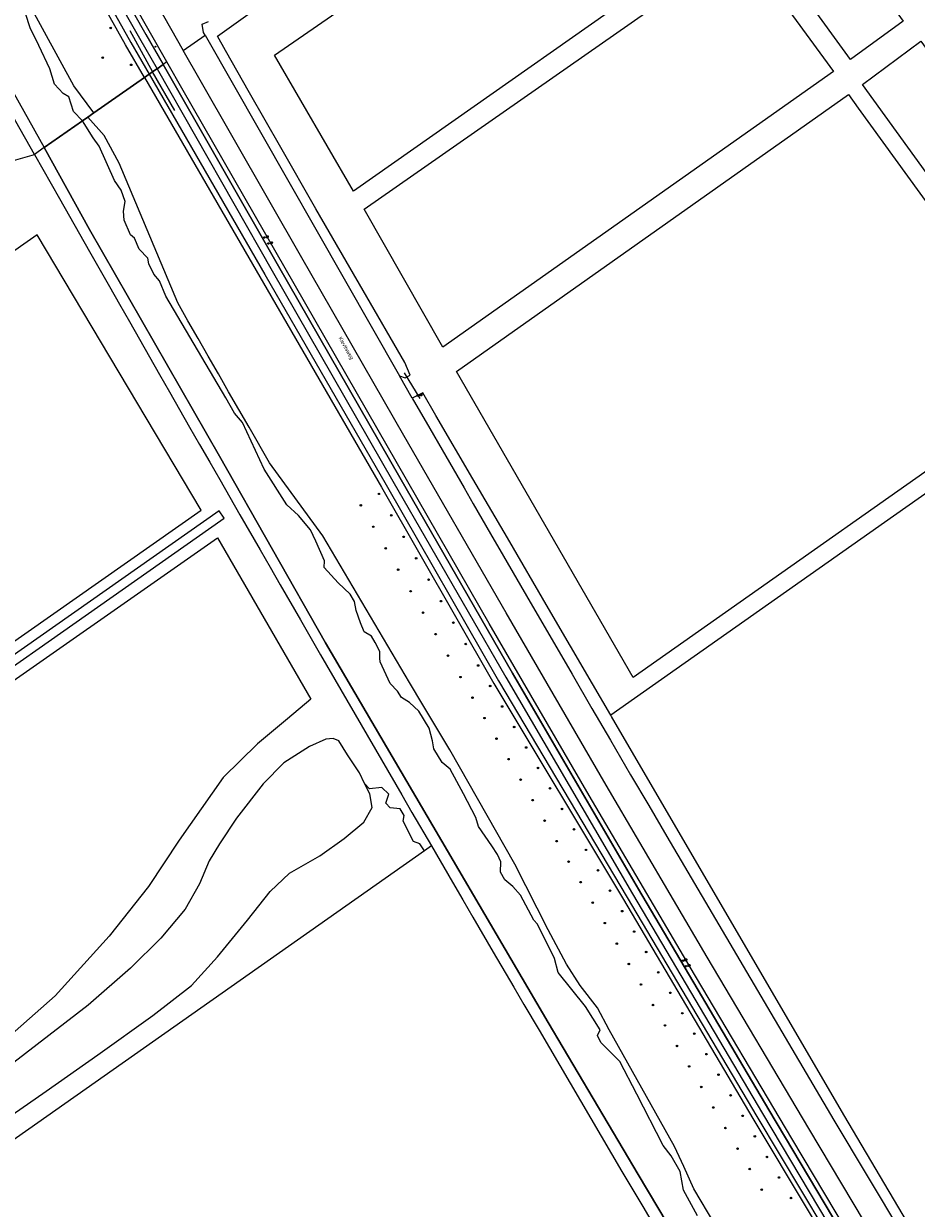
# Model space of a CAD drawing. Header units: metres. Extents: x 138165 to 154469, y 480134 to 494189.
# Tile 447 of 656: x 148727 to 149019, y 485436 to 485824. Entities that reach past the tile are written whole.
import ezdxf

# ---------------------------------------------------------------- set-up
doc = ezdxf.new("R2010")
doc.units = ezdxf.units.M
doc.header["$LTSCALE"] = 0.001
doc.header["$MEASUREMENT"] = 0
for name, color, linetype, lineweight in [('TOP-L-duiker', 7, 'Continuous', 0), ('TOP-L-topo objecten punt', 7, 'Continuous', 0), ('TOP-L-topo objecten vlak', 7, 'Continuous', 0), ('TOP-L-water beschoeiing', 7, 'Continuous', 0), ('TOP-T-topo huisnummering naamgeving', 7, 'Continuous', 0)]:
    doc.layers.add(name, color=color, linetype=linetype, lineweight=lineweight)
doc.styles.add('Style-INTL_ISO', font='INTL_ISO.shx')
doc.styles.add('Style-STANDARD', font='STANDARD.shx')

# ---------------------------------------------------------------- blocks, each defined once
blk = doc.blocks.new('24')
at = {"layer": 'TOP-L-topo objecten punt', "color": 7, "linetype": 'Continuous', "lineweight": 0}
for radius in [0.025, 0.0182, 0.0115, 0.005]:
    blk.add_circle((0, 0), radius, dxfattribs=at)
blk = doc.blocks.new('121')
at = {"layer": 'TOP-L-topo objecten punt', "color": 7, "linetype": 'Continuous', "lineweight": 0}
blk.add_circle((0, 0), 0.025, dxfattribs=at)
at = {"layer": 'TOP-L-topo objecten punt', "color": 7, "linetype": 'Continuous', "lineweight": 0, "style": 'Style-STANDARD'}
blk.add_text('LD', height=0.06, dxfattribs=at).set_placement((0.0483, 0))
blk = doc.blocks.new('10')
at = {"layer": 'TOP-L-topo objecten punt', "linetype": 'Continuous', "lineweight": 0}
blk.add_circle((0, 0), 0.0125, dxfattribs=at)
blk = doc.blocks.new('11')
at = {"layer": 'TOP-L-topo objecten punt', "color": 7, "linetype": 'Continuous', "lineweight": 0}
blk.add_circle((0, 0), 0.025, dxfattribs=at)
at = {"layer": 'TOP-L-topo objecten punt', "color": 7, "linetype": 'Continuous', "lineweight": 0, "style": 'Style-STANDARD'}
blk.add_text('AB', height=0.06, dxfattribs=at).set_placement((0.0483, 0))

msp = doc.modelspace()

# ---------------------------------------------------------------- linework, layer by layer
at = {"layer": 'TOP-L-duiker', "flags": 128}
for points in [[(148761.73, 485821.3), (148769.22, 485807.8)], [(148776.5, 485795.13), (148769.22, 485807.8)], [(148856.77, 485700.93), (148851.64, 485709.38)]]:
    msp.add_lwpolyline(points, dxfattribs=at)
at = {"layer": 'TOP-L-topo objecten vlak', "flags": 128}
for points in [[(148850.01, 485708.32), (148851.83, 485707.65), (148853.49, 485708.52), (148851.72, 485712.74), (148838.12, 485736.24), (148822.61, 485763), (148811.14, 485783.03), (148800.9, 485800.97), (148793.08, 485814.82), (148790.47, 485819.47), (148821.31, 485841.64), (149045.95, 486000), (149466.97, 486296.53), (149474.81, 486302.25)], [(148593.71, 486124.78), (148595.12, 486123.26), (148595.44, 486122.98), (148595.98, 486122.48), (148596.51, 486121.98), (148597.02, 486121.47), (148597.53, 486120.94), (148598.02, 486120.4), (148598.5, 486119.85), (148598.97, 486119.29), (148599.43, 486118.72), (148599.87, 486118.15), (148600.3, 486117.56), (148600.72, 486116.96), (148601.12, 486116.35), (148601.52, 486115.74), (148601.89, 486115.11), (148602.26, 486114.48), (148602.61, 486113.84), (148650.39, 486027.66), (148690.69, 485955.44), (148732.14, 485881.47), (148767.02, 485820.05), (148772.65, 485810.2)], [(148773.92, 485811.09), (148745.89, 485860.39), (148712.74, 485919.17), (148679.8, 485978.07), (148602.47, 486117.83)], [(148608.22, 486120.86), (148685.85, 485980.63), (148718.61, 485922), (148751.58, 485863.5), (148779.26, 485814.82)], [(148583.57, 486108.64), (148599.89, 486104.6), (148605.46, 486099.33), (148645.85, 486025.16), (148686.01, 485952.71), (148727.41, 485879.3), (148762.14, 485817.36), (148768.11, 485807.02)], [(148766.53, 485805.92), (148760.31, 485816.66), (148725.84, 485878.37), (148684.4, 485952.04), (148644.52, 486024.62), (148604.07, 486098.66), (148599.92, 486102.73), (148585.33, 486106.16), (148583.57, 486108.64)], [(148749.96, 485794.35), (148743.45, 485803.21), (148728.76, 485830.13), (148721.86, 485842.17), (148712.3, 485864.31), (148699.91, 485882.37), (148692.65, 485899.55), (148685.93, 485910.53), (148678.85, 485919.56), (148669.47, 485939.75), (148654.6, 485967.38), (148647.17, 485976.23), (148642.74, 485984.38), (148638.85, 485994.83), (148617.61, 486032.43), (148577.64, 486103.96), (148575.31, 486102.91)], [(148604.77, 486104.85), (148648.2, 486026.23), (148688.54, 485953.98), (148729.8, 485880.38), (148764.98, 485818.78), (148770.67, 485808.81)], [(149603.2, 486080.89), (149556.57, 486047.16), (149431.29, 485959.08), (149376.1, 485919.98), (149316.07, 485877.46), (149234.38, 485819.78), (149178.63, 485780.08), (149096.95, 485722.38), (149011.51, 485662.48), (148919.06, 485597.36)], [(148578.9, 486059.68), (148733.77, 485783.06)], [(148834.97, 485768.75), (148809.13, 485813.32), (148927.9, 485895.41), (148957.33, 485854.79), (148834.97, 485768.75)], [(148997.51, 485811.84), (148969.39, 485850.67), (148986.67, 485863.21), (149014.75, 485824.43), (148997.51, 485811.84)], [(148864.18, 485717.74), (148838.37, 485762.88), (148961.86, 485849.11), (148991.92, 485807.89), (148864.18, 485717.74)], [(148730.56, 485780.82), (148724.51, 485791.52), (148718.54, 485802.08), (148713.95, 485810.21), (148709.48, 485818.14), (148705.33, 485825.49)], [(148746.31, 485791.8), (148743.33, 485794.82), (148741.78, 485799.58), (148739.98, 485800.74), (148737.15, 485803.82), (148735.61, 485808.84), (148732.01, 485816.43), (148729.18, 485822.22), (148727.64, 485826.85)], [(148786.4, 485819.79), (148785.87, 485820.67), (148785.38, 485823.38), (148787.55, 485824.27)], [(148779.26, 485814.82), (148786.4, 485819.79)], [(148786.4, 485819.79), (148850.01, 485708.32)], [(149069.05, 485710.16), (149001.42, 485803.63), (149020.51, 485817.86), (149088.65, 485723.68), (149069.05, 485710.16)], [(149092.68, 485280.82), (149090.62, 485284.22), (149056.23, 485341.16), (149019.94, 485401.6), (148983.82, 485462.15), (148950.56, 485518.2), (148917.57, 485574.41), (148884.83, 485630.78), (148851.4, 485688.85), (148818.05, 485746.97), (148784.77, 485805.12), (148779.26, 485814.82)], [(148768.11, 485807.02), (148770.63, 485808.78), (148770.67, 485808.81)], [(148770.67, 485808.81), (148770.63, 485808.78), (148768.11, 485807.02)], [(148770.67, 485808.81), (148772.65, 485810.2)], [(149049.57, 485336.41), (149007.34, 485406.85), (148970.76, 485468.24), (148928.17, 485540.38), (148886.88, 485611.06), (148850.08, 485675.04), (148810.39, 485744.24), (148772.65, 485810.2), (148770.67, 485808.81)], [(148770.67, 485808.81), (148808.36, 485742.66), (148847.82, 485673.92), (148884.77, 485609.76), (148926.2, 485538.91), (148968.65, 485467.01), (149005.3, 485405.5), (149047.71, 485334.81), (149080.67, 485280.14), (149086.57, 485269.22), (149089.98, 485263.52), (149098.28, 485251.19), (149150.72, 485165.39), (149191.04, 485099.96), (149198.83, 485086.34), (149201.57, 485081.99), (149207.53, 485073.12), (149228, 485040.15)], [(148773.92, 485811.09), (148772.65, 485810.2)], [(148772.65, 485810.2), (148810.39, 485744.24), (148850.08, 485675.04), (148886.88, 485611.06), (148928.17, 485540.38), (148970.76, 485468.24), (149007.34, 485406.85), (149049.57, 485336.41)], [(149087.07, 485277.48), (149050.62, 485337.84), (149014.35, 485398.3), (148978.26, 485458.87), (148945, 485514.86), (148912.01, 485571.02), (148879.3, 485627.34), (148845.89, 485685.43), (148812.54, 485743.56), (148779.25, 485801.73), (148773.92, 485811.09)], [(148766.53, 485805.92), (148749.96, 485794.35), (148748, 485792.98)], [(148749.96, 485794.35), (148766.53, 485805.92)], [(148766.53, 485805.92), (148768.11, 485807.02)], [(148768.11, 485807.02), (148766.53, 485805.92)], [(148766.53, 485805.92), (148804.28, 485740.7), (148844.03, 485671.91), (148880.84, 485607.74), (148923.27, 485537.01), (148965.57, 485465.41), (149002.11, 485404.38), (149044.63, 485333.07), (149077.63, 485278.41), (149081.92, 485268.84), (149088.9, 485257.53), (149099.88, 485241.61), (149147.95, 485163.64), (149191.46, 485091.86), (149193.54, 485085.9), (149198.18, 485077.39), (149204.4, 485069.58), (149221.06, 485043.69)], [(148768.11, 485807.02), (148805.88, 485741.5), (148845.57, 485672.67), (148882.4, 485608.62), (148924.41, 485537.66), (148966.87, 485466.03), (149003.38, 485404.93), (149045.76, 485333.72), (149079.05, 485279.02), (149083, 485269.26), (149089.98, 485258.21), (149100.75, 485242.86), (149149.16, 485164.33), (149192.72, 485092.62), (149195.32, 485086.83), (149199.48, 485078.5), (149206.02, 485070.56), (149222.76, 485044.51)], [(149000, 485795.97), (149064.5, 485706.96), (148926.38, 485609.68), (148868.61, 485709.73), (148996.81, 485800.37), (149000, 485795.97)], [(148746.31, 485791.8), (148748, 485792.98), (148749.96, 485794.35)], [(148748, 485792.98), (148746.31, 485791.8)], [(148953.06, 485430.84), (148946.23, 485442.35), (148942.95, 485449.63), (148939.94, 485456.22), (148918.5, 485494.41), (148914.74, 485501.56), (148909.1, 485508.9), (148904.59, 485515.86), (148898.57, 485527.15), (148887.66, 485548.6), (148866.42, 485586.04), (148857.58, 485600.72), (148853.26, 485608.06), (148824.86, 485656.04), (148807.44, 485679.93), (148800.76, 485691.54), (148794.08, 485703.16), (148790.75, 485708.96), (148787.42, 485714.77), (148784.08, 485720.58), (148780.75, 485726.39), (148777.43, 485732.2), (148758.3, 485777.96), (148753.41, 485786.99), (148748, 485792.98)], [(148733.77, 485783.06), (148746.31, 485791.8)], [(148746.31, 485791.8), (148733.77, 485783.06), (148748.58, 485756.24), (148791.15, 485682.11), (148825.75, 485620.99), (148857.22, 485567.45), (148898.6, 485496.77), (148928.01, 485447.05), (148973.36, 485370.92), (148992.71, 485338.5)], [(148947.39, 485433.58), (148942.82, 485441.91), (148941.75, 485448.02), (148938.82, 485453.21), (148936.23, 485456.53), (148927.64, 485473.37), (148922.01, 485483.98), (148915.83, 485490.28), (148914.78, 485492.5), (148915.55, 485494.39), (148910.79, 485502.03), (148901.92, 485513.12), (148900.66, 485517.69), (148895.12, 485528.97), (148893.95, 485530.24), (148889.58, 485538.41), (148887.05, 485541.33), (148884.42, 485543.47), (148882.96, 485546), (148883.07, 485549.39), (148882.02, 485551.78), (148880.19, 485554.55), (148875.86, 485560.94), (148874.91, 485563.83), (148870.92, 485571.61), (148866.59, 485579.72), (148863.98, 485581.83), (148861.15, 485586.33), (148860.81, 485588.99), (148859.7, 485593.05), (148856.32, 485598.6), (148853.26, 485601.44), (148850.6, 485603.1), (148849.27, 485605.16), (148846.93, 485607.66), (148843.6, 485614.82), (148843.58, 485616.03), (148843.58, 485618.12), (148842.06, 485621.06), (148840.83, 485623.15), (148838.46, 485624.58), (148837.22, 485627.52), (148835.8, 485631.6), (148835.23, 485634.55), (148833.81, 485636.92), (148829.91, 485640.62), (148825.36, 485645.66), (148825.45, 485647.84), (148822.61, 485654.21), (148820.9, 485658), (148816.91, 485662.66), (148813.11, 485666.17), (148805.7, 485677.84), (148798.61, 485693.06), (148796.03, 485696.16), (148793.19, 485701.19), (148773.54, 485734.45), (148771.45, 485739.39), (148769.65, 485741.67), (148767.94, 485744.99), (148767.66, 485746.89), (148764.81, 485749.83), (148763.29, 485753.43), (148761.97, 485754.48), (148759.97, 485759.24), (148759.69, 485762.26), (148760.26, 485765.41), (148758.93, 485769.1), (148756.75, 485772.23), (148751.72, 485783.54), (148749.82, 485786.2), (148746.31, 485791.8)], [(148723.67, 485778.85), (148730.56, 485780.82)], [(148733.77, 485783.06), (148730.56, 485780.82)], [(148730.56, 485780.82), (148738.77, 485766.34), (148745.3, 485754.83), (148748.56, 485749.08), (148755.1, 485737.58), (148758.37, 485731.83), (148761.65, 485726.08), (148764.92, 485720.33), (148768.2, 485714.58), (148771.48, 485708.84), (148774.76, 485703.09), (148781.33, 485691.61), (148784.61, 485685.87), (148787.9, 485680.13), (148791.19, 485674.39), (148797.77, 485662.91), (148804.36, 485651.44), (148807.66, 485645.71), (148810.96, 485639.98), (148817.57, 485628.51), (148824.18, 485617.05), (148830.8, 485605.6), (148837.42, 485594.15), (148844.05, 485582.7), (148850.69, 485571.26), (148854.02, 485565.54), (148860.41, 485554.54)], [(148989.31, 485336.11), (148992.71, 485338.5), (148973.36, 485370.92), (148928.01, 485447.05), (148898.6, 485496.77), (148857.22, 485567.45), (148825.75, 485620.99), (148791.15, 485682.11), (148748.58, 485756.24), (148733.77, 485783.06)], [(148578.16, 485584.59), (148579.57, 485584.89), (148581, 485585.12), (148582.43, 485585.28), (148583.86, 485585.38), (148585.3, 485585.41), (148586.74, 485585.38), (148588.18, 485585.28), (148589.39, 485585.14), (148630.59, 485575.87), (148644.99, 485572.58), (148646.26, 485572.36), (148647.53, 485572.22), (148648.81, 485572.14), (148650.1, 485572.12), (148651.38, 485572.18), (148652.66, 485572.3), (148653.93, 485572.49), (148785.1, 485664.41), (148731.49, 485754.49), (148682.55, 485720.2)], [(148854.15, 485701.06), (148850.01, 485708.32)], [(148919.06, 485597.36), (148913.08, 485607.62), (148898.73, 485632.26), (148885.29, 485655.32), (148874, 485674.67), (148861.9, 485695.4), (148857.57, 485702.82), (148854.15, 485701.06)], [(148854.15, 485701.06), (148859.86, 485691.14), (148863.91, 485684.12), (148871.08, 485671.7), (148874.09, 485666.48), (148879.77, 485656.66), (148884.01, 485649.33), (148888.36, 485641.82), (148892.73, 485634.29), (148899.89, 485621.95), (148906.41, 485610.73), (148912.91, 485599.56), (148918.98, 485589.14), (148925.57, 485577.86), (148931.48, 485567.73), (148937.36, 485557.69), (148992.06, 485464.83), (149036.64, 485390.35), (149039.56, 485392.17)], [(148665.29, 485572.41), (148792.65, 485661.79), (148790.98, 485664.16), (148663.58, 485574.75)], [(148621.8, 485537.33), (148790.44, 485655.35), (148820.92, 485602.56), (148813.3, 485596.15), (148803.54, 485587.91), (148792.25, 485576.93), (148777.92, 485556.48), (148767.85, 485541.23), (148755.04, 485525.06), (148737.35, 485505.53), (148724.23, 485493.93), (148712.03, 485484.17), (148676.34, 485459.24), (148647.86, 485500), (148621.8, 485537.33)], [(149039.56, 485392.17), (149030.99, 485406.29), (148995.28, 485466.61), (148919.31, 485596.93), (148919.06, 485597.36)], [(148838.55, 485575.03), (148836.84, 485578.47), (148832.95, 485584.31), (148830.17, 485588.94), (148828.31, 485589.68), (148825.9, 485589.5), (148820.53, 485587.09), (148812.19, 485581.71), (148805.42, 485574.85), (148796.62, 485563.63), (148791.15, 485555.2), (148787.77, 485549.7), (148784.52, 485542.1), (148779.89, 485533.85), (148771.92, 485524.39), (148762.01, 485514.57), (148748.11, 485502.42), (148707.03, 485470.79), (148681.05, 485452.19), (148657.69, 485437.36), (148644.7, 485430.64)], [(148652.89, 485422.34), (148684.81, 485439.88), (148734.38, 485474.32), (148751.26, 485486.17), (148769.29, 485499.09), (148781.97, 485508.89), (148790.43, 485518.24), (148800.27, 485530.25), (148807.68, 485539.61), (148813.95, 485545.59), (148823.96, 485551.34), (148831.83, 485556.99), (148838.32, 485562.37), (148841.01, 485567.1), (148840.27, 485571.6), (148838.55, 485575.03)], [(148858.11, 485552.92), (148856.63, 485555.28), (148854.5, 485556), (148851.21, 485562.71), (148851.49, 485564.5), (148850.2, 485566.7), (148846.87, 485567), (148845.47, 485568.56), (148846.5, 485571.5), (148844.2, 485573.71), (148840.21, 485573.21), (148838.55, 485575.03)], [(148858.11, 485552.92), (148274.97, 485142.65)], [(148860.41, 485554.54), (148858.11, 485552.92)], [(148860.41, 485554.54), (148867.32, 485542.66), (148870.65, 485536.95), (148873.99, 485531.24), (148880.66, 485519.81), (148887.33, 485508.39), (148890.67, 485502.68), (148895.62, 485494.23), (148899.01, 485488.46), (148905.77, 485476.92), (148912.55, 485465.39), (148919.33, 485453.86), (148922.73, 485448.09), (148929.52, 485436.57), (148936.32, 485425.05), (148939.72, 485419.29), (148943.12, 485413.53), (148946.53, 485407.78), (148949.94, 485402.02), (148953.35, 485396.27), (148956.76, 485390.51), (148963.59, 485379.01), (148967, 485373.26), (148969.6, 485368.89)]]:
    msp.add_lwpolyline(points, dxfattribs=at)
at = {"layer": 'TOP-L-water beschoeiing', "flags": 128}
msp.add_lwpolyline([(148992.71, 485338.5), (148973.36, 485370.92), (148928.01, 485447.05), (148898.6, 485496.77), (148857.22, 485567.45), (148825.75, 485620.99), (148791.15, 485682.11), (148748.58, 485756.24), (148733.77, 485783.06)], dxfattribs=at)

# ---------------------------------------------------------------- block references
at = {"layer": 'TOP-L-topo objecten punt', "xscale": 10, "yscale": 10, "zscale": 10}
for name, p in [('24', (148755.51, 485822.17)), ('10', (148770.16, 485816.04)), ('24', (148752.89, 485812.47)), ('24', (148762.22, 485810.1)), ('121', (148805.76, 485753.6)), ('121', (148807.08, 485751.64)), ('11', (148855.96, 485701.85)), ('24', (148843.23, 485669.73)), ('24', (148837.32, 485665.99)), ('24', (148847.29, 485662.71)), ('24', (148841.39, 485658.97)), ('24', (148851.35, 485655.69)), ('24', (148845.47, 485651.94)), ('24', (148855.41, 485648.67)), ('24', (148849.54, 485644.92)), ('24', (148859.47, 485641.66)), ('24', (148853.62, 485637.89)), ('24', (148863.53, 485634.64)), ('24', (148857.69, 485630.87)), ('24', (148867.59, 485627.62)), ('24', (148861.77, 485623.84)), ('24', (148871.65, 485620.6)), ('24', (148865.84, 485616.82)), ('24', (148875.71, 485613.58)), ('24', (148869.92, 485609.79)), ('24', (148879.63, 485606.88)), ('24', (148873.85, 485603.08)), ('24', (148883.55, 485600.18)), ('24', (148877.78, 485596.37)), ('24', (148887.47, 485593.47)), ('24', (148881.71, 485589.66)), ('24', (148891.39, 485586.77)), ('24', (148885.64, 485582.95)), ('24', (148895.3, 485580.07)), ('24', (148889.58, 485576.23)), ('24', (148899.22, 485573.37)), ('24', (148893.51, 485569.52)), ('24', (148903.14, 485566.66)), ('24', (148897.44, 485562.81)), ('24', (148907.06, 485559.96)), ('24', (148901.37, 485556.1)), ('24', (148910.98, 485553.26)), ('24', (148905.3, 485549.39)), ('24', (148914.92, 485546.58)), ('24', (148909.24, 485542.69)), ('24', (148918.85, 485539.9)), ('24', (148913.18, 485536)), ('24', (148922.79, 485533.22)), ('24', (148917.12, 485529.3)), ('24', (148926.72, 485526.54)), ('24', (148921.06, 485522.6)), ('24', (148930.66, 485519.86)), ('121', (148942.64, 485517.04)), ('24', (148924.99, 485515.91)), ('24', (148934.59, 485513.18)), ('121', (148943.69, 485515.2)), ('24', (148928.93, 485509.21)), ('24', (148938.53, 485506.5)), ('24', (148932.87, 485502.51)), ('24', (148942.46, 485499.82)), ('24', (148936.81, 485495.82)), ('24', (148946.4, 485493.14)), ('24', (148940.75, 485489.12)), ('24', (148950.36, 485486.42)), ('24', (148944.71, 485482.41)), ('24', (148954.31, 485479.69)), ('24', (148948.67, 485475.69)), ('24', (148958.27, 485472.97)), ('24', (148952.62, 485468.97)), ('24', (148962.22, 485466.24)), ('24', (148956.58, 485462.26)), ('24', (148966.18, 485459.52)), ('24', (148960.54, 485455.54)), ('24', (148970.13, 485452.79)), ('24', (148964.5, 485448.83)), ('24', (148974.09, 485446.07)), ('24', (148968.45, 485442.11)), ('24', (148978.04, 485439.34))]:
    msp.add_blockref(name, p, dxfattribs=at)

# ---------------------------------------------------------------- texts
at = {"layer": 'TOP-T-topo huisnummering naamgeving', "style": 'Style-INTL_ISO'}
msp.add_text('Kievitsweg', height=1.25, rotation=299.1, dxfattribs=at).set_placement((148829.98, 485720.73))

doc.saveas('drawing.dxf')
